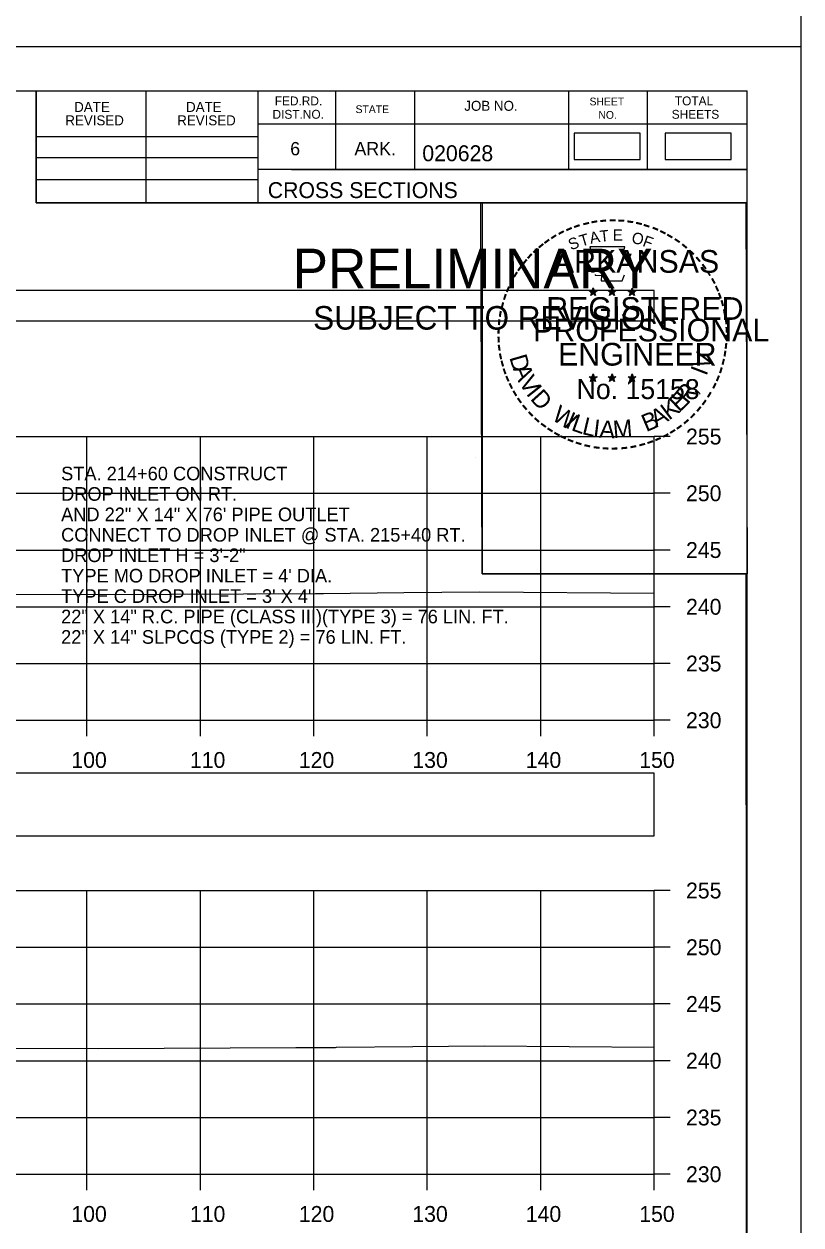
# Model space of a CAD drawing. Extents: x 1369627 to 1374022, y 380035 to 398173.
# Drawn here: x 1372193 to 1372261.5, y 383348.4 to 383454.2 of the extents above; entities that cross this region are included whole.
import ezdxf

# ---------------------------------------------------------------- set-up
doc = ezdxf.new("R2010")
doc.units = 0
for name, color, linetype in [('Default', 7, 'Continuous'), ('R_Axis', 7, 'Continuous'), ('R_Axis Annot', 7, 'Continuous'), ('R_Border', 7, 'Continuous'), ('R_Border PE', 7, 'Continuous'), ('R_Border Prem', 7, 'Continuous'), ('R_Exist Surface', 7, 'Continuous'), ('R_Grid', 7, 'Continuous'), ('R_No Plot', 7, 'Continuous'), ('R_Water Annot', 7, 'Continuous')]:
    doc.layers.add(name, color=color, linetype=linetype)

msp = doc.modelspace()

# ---------------------------------------------------------------- linework, layer by layer
at = {"layer": 'Default'}
for points in [[(1372241.46, 383442.25), (1372247.3, 383442.25), (1372247.3, 383444.57), (1372241.46, 383444.57)], [(1372249.48, 383442.25), (1372255.32, 383442.25), (1372255.32, 383444.57), (1372249.48, 383444.57)], [(1371948.53, 383428.01), (1372248.53, 383428.01), (1372248.53, 383430.71), (1371948.53, 383430.71)], [(1371948.53, 383382.64), (1372248.53, 383382.64), (1372248.53, 383388.16), (1371948.53, 383388.16)]]:
    msp.add_lwpolyline(points, close=True, dxfattribs=at)
at = {"layer": 'R_Axis'}
for p, q in [((1372248.53, 383392.83), (1372248.53, 383417.83)), ((1372249.93, 383417.83), (1372248.53, 383417.83)), ((1372249.93, 383412.83), (1372248.53, 383412.83)), ((1372249.93, 383407.83), (1372248.53, 383407.83)), ((1372249.93, 383402.83), (1372248.53, 383402.83)), ((1372249.93, 383397.83), (1372248.53, 383397.83)), ((1371948.53, 383392.83), (1372248.53, 383392.83)), ((1372198.53, 383391.43), (1372198.53, 383392.83)), ((1372208.53, 383391.43), (1372208.53, 383392.83)), ((1372218.53, 383391.43), (1372218.53, 383392.83)), ((1372228.53, 383391.43), (1372228.53, 383392.83)), ((1372238.53, 383391.43), (1372238.53, 383392.83)), ((1372248.53, 383391.43), (1372248.53, 383392.83)), ((1372249.93, 383392.83), (1372248.53, 383392.83)), ((1372248.53, 383352.83), (1372248.53, 383377.83)), ((1372249.93, 383377.83), (1372248.53, 383377.83)), ((1372249.93, 383372.83), (1372248.53, 383372.83)), ((1372249.93, 383367.83), (1372248.53, 383367.83)), ((1372249.93, 383362.83), (1372248.53, 383362.83)), ((1372249.93, 383357.83), (1372248.53, 383357.83)), ((1371948.53, 383352.83), (1372248.53, 383352.83)), ((1372198.53, 383351.43), (1372198.53, 383352.83)), ((1372208.53, 383351.43), (1372208.53, 383352.83)), ((1372218.53, 383351.43), (1372218.53, 383352.83)), ((1372228.53, 383351.43), (1372228.53, 383352.83)), ((1372238.53, 383351.43), (1372238.53, 383352.83)), ((1372248.53, 383351.43), (1372248.53, 383352.83)), ((1372249.93, 383352.83), (1372248.53, 383352.83))]:
    msp.add_line(p, q, dxfattribs=at)
at = {"layer": 'R_Border'}
for p, q in [((1371940.53, 383448.29), (1372256.71, 383448.29)), ((1372194.07, 383438.41), (1372194.07, 383448.29)), ((1372203.75, 383438.41), (1372203.75, 383448.29)), ((1372213.61, 383448.29), (1372213.61, 383438.41)), ((1372220.45, 383448.29), (1372220.45, 383441.35)), ((1372227.39, 383448.29), (1372227.39, 383441.35)), ((1372240.97, 383448.29), (1372240.97, 383441.35)), ((1372247.91, 383448.29), (1372247.91, 383441.35)), ((1372256.71, 383242.83), (1372256.71, 383448.29)), ((1372256.71, 383445.35), (1372213.61, 383445.35)), ((1372256.71, 383445.37), (1372256.71, 383445.37)), ((1372194.07, 383444.27), (1372213.61, 383444.27)), ((1372194.07, 383442.41), (1372213.61, 383442.41)), ((1372256.71, 383441.35), (1372213.61, 383441.35)), ((1372216.57, 383441.35), (1372256.71, 383441.35)), ((1372194.07, 383440.47), (1372213.61, 383440.47)), ((1372256.71, 383438.41), (1372194.07, 383438.41))]:
    msp.add_line(p, q, dxfattribs=at)
at = {"layer": 'R_Border PE'}
for p, q in [((1372243.14, 383430.92), (1372243.1, 383430.67)), ((1372243.14, 383430.56), (1372243.14, 383430.92)), ((1372243.14, 383430.92), (1372243.19, 383430.67)), ((1372244.81, 383430.92), (1372244.77, 383430.67)), ((1372244.81, 383430.56), (1372244.81, 383430.92)), ((1372244.81, 383430.92), (1372244.86, 383430.67)), ((1372246.58, 383430.91), (1372246.54, 383430.66)), ((1372246.58, 383430.55), (1372246.58, 383430.91)), ((1372246.58, 383430.91), (1372246.63, 383430.66)), ((1372242.79, 383430.67), (1372243.14, 383430.56)), ((1372242.79, 383430.67), (1372243.05, 383430.62)), ((1372242.79, 383430.67), (1372243.03, 383430.55)), ((1372242.93, 383430.26), (1372243.14, 383430.56)), ((1372242.93, 383430.26), (1372243.05, 383430.5)), ((1372242.93, 383430.26), (1372243.14, 383430.48)), ((1372243.49, 383430.67), (1372243.14, 383430.56)), ((1372243.36, 383430.26), (1372243.14, 383430.56)), ((1372243.36, 383430.26), (1372243.14, 383430.47)), ((1372243.49, 383430.67), (1372243.2, 383430.62)), ((1372243.36, 383430.26), (1372243.22, 383430.55)), ((1372243.49, 383430.67), (1372243.29, 383430.57)), ((1372244.46, 383430.67), (1372244.81, 383430.56)), ((1372244.46, 383430.67), (1372244.72, 383430.62)), ((1372244.46, 383430.67), (1372244.7, 383430.55)), ((1372244.6, 383430.26), (1372244.81, 383430.56)), ((1372244.6, 383430.26), (1372244.72, 383430.5)), ((1372244.6, 383430.26), (1372244.81, 383430.48)), ((1372245.16, 383430.67), (1372244.81, 383430.56)), ((1372245.03, 383430.26), (1372244.81, 383430.56)), ((1372245.03, 383430.26), (1372244.81, 383430.47)), ((1372245.16, 383430.67), (1372244.87, 383430.62)), ((1372245.03, 383430.26), (1372244.89, 383430.55)), ((1372245.16, 383430.67), (1372244.96, 383430.57)), ((1372246.23, 383430.66), (1372246.58, 383430.55)), ((1372246.23, 383430.66), (1372246.48, 383430.61)), ((1372246.23, 383430.66), (1372246.47, 383430.53)), ((1372246.36, 383430.25), (1372246.58, 383430.55)), ((1372246.36, 383430.25), (1372246.49, 383430.49)), ((1372246.36, 383430.25), (1372246.58, 383430.47)), ((1372246.92, 383430.66), (1372246.58, 383430.55)), ((1372246.79, 383430.25), (1372246.58, 383430.55)), ((1372246.79, 383430.25), (1372246.58, 383430.46)), ((1372246.92, 383430.66), (1372246.64, 383430.61)), ((1372246.79, 383430.25), (1372246.65, 383430.54)), ((1372246.92, 383430.66), (1372246.72, 383430.55)), ((1372242.79, 383423.1), (1372243.14, 383422.98)), ((1372242.79, 383423.1), (1372243.04, 383423.05)), ((1372242.79, 383423.1), (1372243.03, 383422.97)), ((1372242.92, 383422.69), (1372243.14, 383422.98)), ((1372242.92, 383422.69), (1372243.05, 383422.93)), ((1372242.92, 383422.69), (1372243.14, 383422.9)), ((1372243.14, 383423.35), (1372243.1, 383423.1)), ((1372243.14, 383422.98), (1372243.14, 383423.35)), ((1372243.14, 383423.35), (1372243.19, 383423.1)), ((1372243.49, 383423.1), (1372243.14, 383422.98)), ((1372243.35, 383422.69), (1372243.14, 383422.98)), ((1372243.35, 383422.69), (1372243.14, 383422.9)), ((1372243.49, 383423.1), (1372243.2, 383423.05)), ((1372243.35, 383422.69), (1372243.22, 383422.98)), ((1372243.49, 383423.1), (1372243.28, 383422.99)), ((1372244.46, 383423.1), (1372244.81, 383422.98)), ((1372244.46, 383423.1), (1372244.71, 383423.05)), ((1372244.46, 383423.1), (1372244.7, 383422.97)), ((1372244.59, 383422.69), (1372244.81, 383422.98)), ((1372244.59, 383422.69), (1372244.72, 383422.93)), ((1372244.59, 383422.69), (1372244.81, 383422.9)), ((1372244.81, 383423.35), (1372244.77, 383423.1)), ((1372244.81, 383422.98), (1372244.81, 383423.35)), ((1372244.81, 383423.35), (1372244.86, 383423.1)), ((1372245.16, 383423.1), (1372244.81, 383422.98)), ((1372245.02, 383422.69), (1372244.81, 383422.98)), ((1372245.02, 383422.69), (1372244.81, 383422.9)), ((1372245.16, 383423.1), (1372244.87, 383423.05)), ((1372245.02, 383422.69), (1372244.88, 383422.98)), ((1372245.16, 383423.1), (1372244.95, 383422.99)), ((1372246.23, 383423.09), (1372246.58, 383422.97)), ((1372246.23, 383423.09), (1372246.48, 383423.04)), ((1372246.23, 383423.09), (1372246.46, 383422.96)), ((1372246.36, 383422.68), (1372246.58, 383422.97)), ((1372246.36, 383422.68), (1372246.49, 383422.92)), ((1372246.36, 383422.68), (1372246.57, 383422.89)), ((1372246.58, 383423.34), (1372246.53, 383423.09)), ((1372246.79, 383422.68), (1372246.57, 383422.89)), ((1372246.58, 383422.97), (1372246.58, 383423.34)), ((1372246.58, 383423.34), (1372246.62, 383423.09)), ((1372246.92, 383423.09), (1372246.58, 383422.97)), ((1372246.79, 383422.68), (1372246.58, 383422.97)), ((1372246.92, 383423.09), (1372246.64, 383423.04)), ((1372246.79, 383422.68), (1372246.65, 383422.97)), ((1372246.92, 383423.09), (1372246.72, 383422.98))]:
    msp.add_line(p, q, dxfattribs=at)
for points in [[(1372242.84, 383434.55), (1372243.1, 383433.72)], [(1372246.35, 383433.62), (1372246.49, 383433.91), (1372245.8, 383433.88), (1372245.95, 383434.55), (1372242.84, 383434.55)], [(1372243.33, 383432.12), (1372243.33, 383432.04), (1372243.89, 383432.02), (1372243.84, 383431.54), (1372245.71, 383431.54), (1372245.91, 383432.08)], [(1372243.14, 383430.92), (1372243.36, 383430.26), (1372242.79, 383430.67), (1372243.49, 383430.67), (1372242.93, 383430.26), (1372243.14, 383430.92)], [(1372244.81, 383430.92), (1372245.03, 383430.26), (1372244.46, 383430.67), (1372245.16, 383430.67), (1372244.6, 383430.26), (1372244.81, 383430.92)], [(1372246.58, 383430.91), (1372246.79, 383430.25), (1372246.23, 383430.66), (1372246.92, 383430.66), (1372246.36, 383430.25), (1372246.58, 383430.91)], [(1372243.14, 383423.35), (1372243.35, 383422.69), (1372242.79, 383423.1), (1372243.49, 383423.1), (1372242.92, 383422.69), (1372243.14, 383423.35)], [(1372244.81, 383423.35), (1372245.02, 383422.69), (1372244.46, 383423.1), (1372245.16, 383423.1), (1372244.59, 383422.69), (1372244.81, 383423.35)], [(1372246.58, 383423.34), (1372246.79, 383422.68), (1372246.23, 383423.09), (1372246.92, 383423.09), (1372246.36, 383422.68), (1372246.58, 383423.34)]]:
    msp.add_lwpolyline(points, dxfattribs=at)
for centre, radius in [((1372243.14, 383430.56), 0.172), ((1372243.14, 383430.56), 0.145), ((1372243.14, 383430.56), 0.116), ((1372243.14, 383430.56), 0.0991), ((1372243.14, 383430.56), 0.0747), ((1372243.14, 383430.56), 0.0495), ((1372243.14, 383430.56), 0.0296), ((1372244.81, 383430.56), 0.172), ((1372244.81, 383430.56), 0.145), ((1372244.81, 383430.56), 0.116), ((1372244.81, 383430.56), 0.0991), ((1372244.81, 383430.56), 0.0747), ((1372244.81, 383430.56), 0.0495), ((1372244.81, 383430.56), 0.0296), ((1372246.58, 383430.54), 0.172), ((1372246.58, 383430.54), 0.145), ((1372246.58, 383430.54), 0.116), ((1372246.58, 383430.54), 0.0991), ((1372246.58, 383430.54), 0.0747), ((1372246.58, 383430.54), 0.0495), ((1372246.58, 383430.54), 0.0296), ((1372243.14, 383422.98), 0.172), ((1372243.14, 383422.98), 0.145), ((1372243.14, 383422.98), 0.116), ((1372243.14, 383422.98), 0.0991), ((1372243.14, 383422.98), 0.0747), ((1372243.14, 383422.98), 0.0495), ((1372243.14, 383422.98), 0.0296), ((1372244.81, 383422.98), 0.172), ((1372244.81, 383422.98), 0.145), ((1372244.81, 383422.98), 0.116), ((1372244.81, 383422.98), 0.0991), ((1372244.81, 383422.98), 0.0747), ((1372244.81, 383422.98), 0.0495), ((1372244.81, 383422.98), 0.0296), ((1372246.57, 383422.97), 0.172), ((1372246.57, 383422.97), 0.145), ((1372246.57, 383422.97), 0.116), ((1372246.57, 383422.97), 0.0991), ((1372246.57, 383422.97), 0.0747), ((1372246.57, 383422.97), 0.0495), ((1372246.57, 383422.97), 0.0296)]:
    msp.add_circle(centre, radius, dxfattribs=at)
at = {"layer": 'R_Exist Surface'}
for points in [[(1372148.39, 383404.59), (1372160.19, 383404.33), (1372164.16, 383404.25), (1372168.68, 383404.1), (1372178.61, 383403.96), (1372180.84, 383403.94), (1372183.21, 383403.94), (1372199.64, 383403.91), (1372218.67, 383404), (1372219.39, 383404), (1372226.46, 383404.08), (1372233.15, 383404.14), (1372248.53, 383404.03)], [(1372149.23, 383364.55), (1372160.23, 383364.32), (1372164.97, 383364.22), (1372168.67, 383364.1), (1372176.79, 383363.98), (1372180.87, 383363.94), (1372185.2, 383363.94), (1372199.56, 383363.91), (1372216.95, 383363.99), (1372219.46, 383363.99), (1372220.44, 383364.01), (1372220.54, 383364.02), (1372227.26, 383364.09), (1372233.55, 383364.15), (1372248.53, 383364.04)]]:
    msp.add_lwpolyline(points, dxfattribs=at)
at = {"layer": 'R_Grid'}
for p, q in [((1371948.53, 383417.83), (1372248.53, 383417.83)), ((1372198.53, 383392.83), (1372198.53, 383417.83)), ((1372208.53, 383392.83), (1372208.53, 383417.83)), ((1372218.53, 383392.83), (1372218.53, 383417.83)), ((1372228.53, 383392.83), (1372228.53, 383417.83)), ((1372238.53, 383392.83), (1372238.53, 383417.83)), ((1372248.53, 383392.83), (1372248.53, 383417.83)), ((1371948.53, 383412.83), (1372248.53, 383412.83)), ((1371948.53, 383407.83), (1372248.53, 383407.83)), ((1371948.53, 383402.83), (1372248.53, 383402.83)), ((1371948.53, 383397.83), (1372248.53, 383397.83)), ((1371948.53, 383392.83), (1372248.53, 383392.83)), ((1371948.53, 383377.83), (1372248.53, 383377.83)), ((1372198.53, 383352.83), (1372198.53, 383377.83)), ((1372208.53, 383352.83), (1372208.53, 383377.83)), ((1372218.53, 383352.83), (1372218.53, 383377.83)), ((1372228.53, 383352.83), (1372228.53, 383377.83)), ((1372238.53, 383352.83), (1372238.53, 383377.83)), ((1372248.53, 383352.83), (1372248.53, 383377.83)), ((1371948.53, 383372.83), (1372248.53, 383372.83)), ((1371948.53, 383367.83), (1372248.53, 383367.83)), ((1371948.53, 383362.83), (1372248.53, 383362.83)), ((1371948.53, 383357.83), (1372248.53, 383357.83)), ((1371948.53, 383352.83), (1372248.53, 383352.83))]:
    msp.add_line(p, q, dxfattribs=at)
at = {"layer": 'R_No Plot'}
for p, q in [((1371928.13, 383452.19), (1372261.46, 383452.19)), ((1371928.13, 383452.19), (1372261.46, 383452.19)), ((1372232.74, 383415.96), (1372232.74, 383415.96))]:
    msp.add_line(p, q, dxfattribs=at)
for points in [[(1371928.12, 383665.52), (1372261.46, 383665.52), (1372261.46, 383452.18), (1371928.12, 383452.18)], [(1371928.12, 383452.19), (1372261.46, 383452.19), (1372261.46, 383238.85), (1371928.12, 383238.85)], [(1372174.45, 383448.29), (1372194.07, 383448.29), (1372194.07, 383438.41), (1372210.18, 383438.41), (1372233.38, 383438.41), (1372233.38, 383405.74), (1372256.59, 383405.74), (1372256.71, 383242.83), (1371940.53, 383242.83), (1371940.53, 383448.29)], [(1372233.24, 383438.41), (1372256.59, 383438.41), (1372256.73, 383405.74), (1372233.38, 383405.74)]]:
    msp.add_lwpolyline(points, close=True, dxfattribs=at)

# ---------------------------------------------------------------- texts
at = {"layer": 'R_Axis Annot'}
for s, p in [('255', (1372251.33, 383417.13)), ('250', (1372251.33, 383412.13)), ('245', (1372251.33, 383407.13)), ('240', (1372251.33, 383402.13)), ('235', (1372251.33, 383397.13)), ('230', (1372251.33, 383392.13)), ('100', (1372197.16, 383388.63)), ('110', (1372207.61, 383388.63)), ('120', (1372217.21, 383388.63)), ('130', (1372227.21, 383388.63)), ('140', (1372237.21, 383388.63)), ('150', (1372247.21, 383388.63)), ('255', (1372251.33, 383377.13)), ('250', (1372251.33, 383372.13)), ('245', (1372251.33, 383367.13)), ('240', (1372251.33, 383362.13)), ('235', (1372251.33, 383357.13)), ('230', (1372251.33, 383352.13)), ('100', (1372197.16, 383348.63)), ('110', (1372207.61, 383348.63)), ('120', (1372217.21, 383348.63)), ('130', (1372227.21, 383348.63)), ('140', (1372237.21, 383348.63)), ('150', (1372247.21, 383348.63))]:
    msp.add_text(s, height=1.4, dxfattribs=at).set_placement(p)
at = {"layer": 'R_Border'}
for s, height, p in [('FED.RD.', 0.782, (1372215.09, 383447.01)), ('SHEET', 0.684, (1372242.83, 383447.01)), ('TOTAL', 0.782, (1372250.35, 383447.01)), ('DATE', 0.879, (1372197.41, 383446.43)), ('DATE', 0.879, (1372207.27, 383446.43)), ('STATE', 0.684, (1372222.21, 383446.33)), ('JOB NO.', 0.879, (1372231.79, 383446.53)), ('REVISED', 0.879, (1372196.63, 383445.25)), ('REVISED', 0.879, (1372206.49, 383445.25)), ('DIST.NO.', 0.782, (1372214.89, 383445.83)), ('NO.', 0.684, (1372243.61, 383445.83)), ('SHEETS', 0.782, (1372250.07, 383445.83)), ('6', 1.17, (1372216.45, 383442.61)), ('ARK.', 1.172, (1372222.11, 383442.61)), ('020628', 1.4, (1372228.09, 383442.09)), ('CROSS SECTIONS', 1.4, (1372214.47, 383438.84))]:
    msp.add_text(s, height=height, rotation=360, dxfattribs=at).set_placement(p)
at = {"layer": 'R_Border PE'}
for s, height, rotation, p in [('-', 1.6, 24.3072, (1372240.95, 383435.4)), ('-', 1.6, 19.1761, (1372241.58, 383435.67)), ('-', 1.6, 13.6301, (1372242.33, 383435.91)), ('-', 1.6, 10.2193, (1372243.01, 383436.08)), ('-', 1.6, 5.8968, (1372243.74, 383436.19)), ('-', 1.6, 0.1862, (1372244.51, 383436.26)), ('E', 1, 0.8323, (1372244.88, 383435.08)), ('-', 1.6, 357.743, (1372245.24, 383436.25)), ('-', 1.6, 352.1617, (1372245.98, 383436.19)), ('-', 1.6, 347.2049, (1372246.7, 383436.08)), ('-', 1.6, 342.3362, (1372247.33, 383435.92)), ('-', 1.6, 337.8551, (1372248.07, 383435.7)), ('-', 1.6, 36.2317, (1372239.14, 383434.32)), ('-', 1.6, 34.0636, (1372239.72, 383434.72)), ('-', 1.6, 28.7918, (1372240.32, 383435.09)), ('S', 1, 21.594, (1372241.19, 383434.22)), ('T', 1, 16.4036, (1372242.1, 383434.56)), ('A', 1, 11.2132, (1372242.93, 383434.81)), ('T', 1, 6.0228, (1372243.78, 383434.97)), ('O', 1, 350.4515, (1372246.49, 383434.87)), ('F', 1, 340.0707, (1372247.44, 383434.64)), ('-', 1.6, 334.1211, (1372248.7, 383435.43)), ('-', 1.6, 329.6409, (1372249.28, 383435.14)), ('-', 1.6, 325.8627, (1372249.92, 383434.78)), ('-', 1.6, 48.423, (1372237.78, 383433.05)), ('-', 1.6, 42.9622, (1372238.23, 383433.53)), ('-', 1.6, 38.9507, (1372238.67, 383433.94)), ('ARKANSAS', 2, 360, (1372239.69, 383432.26)), ('-', 1.6, 320.5297, (1372250.53, 383434.36)), ('-', 1.6, 315.5786, (1372251.13, 383433.87)), ('-', 1.6, 54.2325, (1372236.97, 383432)), ('-', 1.6, 50.6142, (1372237.38, 383432.56)), ('-', 1.6, 309.8797, (1372251.7, 383433.32)), ('-', 1.6, 306.6522, (1372252.22, 383432.72)), ('-', 1.6, 58.0706, (1372236.64, 383431.47)), ('-', 1.4, 303.6753, (1372252.71, 383432.15)), ('-', 1.6, 67.7743, (1372236.07, 383430.24)), ('-', 1.6, 62.8713, (1372236.33, 383430.86)), ('-', 1.6, 299.6684, (1372253.03, 383431.54)), ('-', 1.6, 294.6628, (1372253.35, 383430.93)), ('-', 1.6, 72.3945, (1372235.85, 383429.61)), ('REGISTERED', 2, 360, (1372239.01, 383428.11)), ('-', 1.6, 290.5728, (1372253.61, 383430.35)), ('-', 1.6, 285.1233, (1372253.84, 383429.77)), ('-', 1.6, 81.2013, (1372235.52, 383428.19)), ('-', 1.6, 75.461, (1372235.66, 383428.9)), ('-', 1.6, 280.5493, (1372254.04, 383429.03)), ('-', 1.6, 85.1863, (1372235.45, 383427.5)), ('PROFESSIONAL', 2, 360, (1372237.86, 383426.21)), ('-', 1.6, 276.5962, (1372254.21, 383428.26)), ('-', 1.6, 94.1959, (1372235.46, 383426.07)), ('-', 1.6, 89.0622, (1372235.42, 383426.8)), ('-', 1.6, 274.3301, (1372254.27, 383427.54)), ('-', 1.6, 269.9407, (1372254.3, 383426.91)), ('-', 1.6, 98.9479, (1372235.53, 383425.4)), ('ENGINEER', 2, 360, (1372240.05, 383424.08)), ('-', 1.6, 263.5172, (1372254.28, 383426.24)), ('-', 1.6, 101.7149, (1372235.66, 383424.67)), ('-', 1.6, 105.4578, (1372235.83, 383424.08)), ('D', 1.54, 286.2848, (1372235.75, 383424.81)), ('V', 1.54, 72.6573, (1372253.35, 383423.65)), ('-', 1.6, 255.7626, (1372254.1, 383424.91)), ('-', 1.6, 260.9953, (1372254.21, 383425.59)), ('-', 1.6, 109.0874, (1372236.04, 383423.44)), ('A', 1.54, 292.7835, (1372236.05, 383423.81)), ('V', 1.54, 300.7936, (1372236.56, 383422.63)), ('I', 1.54, 69.0301, (1372253.12, 383423.11)), ('-', 1.6, 252.8681, (1372253.92, 383424.19)), ('-', 1.6, 114.0643, (1372236.3, 383422.85)), ('-', 1.6, 115.7289, (1372236.6, 383422.23)), ('I', 1.54, 308.3502, (1372237.19, 383421.59)), ('No. 15158', 1.757, 360, (1372241.69, 383421.13)), ('R', 1.54, 50.3651, (1372251.47, 383420.62)), ('-', 1.6, 244.6197, (1372253.43, 383422.89)), ('-', 1.6, 247.8887, (1372253.7, 383423.52)), ('-', 1.6, 120.4471, (1372236.96, 383421.64)), ('-', 1.6, 125.8934, (1372237.36, 383421.08)), ('D', 1.54, 311.9774, (1372237.54, 383421.12)), ('E', 1.54, 44.0175, (1372250.74, 383419.91)), (',', 1.54, 57.4684, (1372252.2, 383421.5)), ('-', 1.6, 239.0712, (1372253.04, 383422.14)), ('-', 1.6, 130.7181, (1372237.82, 383420.53)), ('W', 1.54, 328.0731, (1372239.42, 383419.36)), ('A', 1.54, 28.9042, (1372248.71, 383418.59)), ('K', 1.54, 36.9143, (1372249.83, 383419.22)), ('-', 1.6, 231.2538, (1372252.21, 383420.92)), ('-', 1.6, 233.8452, (1372252.64, 383421.48)), ('-', 1.6, 134.2238, (1372238.34, 383419.99)), ('-', 1.6, 138.9338, (1372238.86, 383419.52)), ('I', 1.54, 336.6877, (1372240.61, 383418.65)), ('L', 1.54, 340.3149, (1372241.14, 383418.41)), ('L', 1.54, 346.6625, (1372242.1, 383418.06)), ('I', 1.54, 353.0101, (1372243.09, 383417.82)), ('A', 1.54, 356.6373, (1372243.66, 383417.74)), ('M', 1.54, 4.6473, (1372244.95, 383417.68)), ('B', 1.54, 22.8589, (1372247.82, 383418.21)), ('-', 1.6, 221.0851, (1372251.21, 383419.84)), ('-', 1.6, 225.7653, (1372251.73, 383420.35)), ('-', 1.6, 144.6463, (1372239.42, 383419.12)), ('-', 1.6, 148.0898, (1372239.98, 383418.75)), ('-', 1.6, 151.5704, (1372240.56, 383418.42)), ('-', 1.6, 207.3568, (1372249.57, 383418.64)), ('-', 1.6, 212.2491, (1372250.12, 383418.99)), ('-', 1.6, 215.7363, (1372250.66, 383419.37)), ('-', 1.6, 154.6002, (1372241.08, 383418.17)), ('-', 1.6, 158.5612, (1372241.71, 383417.92)), ('-', 1.6, 162.7983, (1372242.39, 383417.71)), ('-', 1.6, 167.5555, (1372243.11, 383417.54)), ('AAMU', 0.00002, 360, (1372244.74, 383417.68)), ('-', 1.6, 191.2858, (1372246.92, 383417.61)), ('-', 1.6, 195.4743, (1372247.65, 383417.81)), ('-', 1.6, 199.4643, (1372248.31, 383418.04)), ('-', 1.6, 204.2516, (1372248.94, 383418.32)), ('-', 1.6, 173.1155, (1372243.88, 383417.43)), ('-', 1.6, 176.5183, (1372244.63, 383417.38)), ('-', 1.6, 181.5918, (1372245.37, 383417.4)), ('-', 1.6, 185.8167, (1372246.18, 383417.47))]:
    msp.add_text(s, height=height, rotation=rotation, dxfattribs=at).set_placement(p)
at = {"layer": 'R_Border Prem'}
for s, height, p in [('PRELIMINARY', 3.5, (1372216.66, 383430.88)), ('DWB', 0.01, (1372217.41, 383432.73)), ('SUBJECT TO REVISION', 2.0751, (1372218.47, 383427.25))]:
    msp.add_text(s, height=height, rotation=360, dxfattribs=at).set_placement(p)
at = {"layer": 'R_Water Annot'}
for s, p in [('STA. 214+60 CONSTRUCT', (1372196.26, 383413.97)), ('DROP INLET ON RT.', (1372196.26, 383412.17)), ('AND 22" X 14" X 76\' PIPE OUTLET', (1372196.26, 383410.37)), ('CONNECT TO DROP INLET @ STA. 215+40 RT.', (1372196.26, 383408.57)), ('DROP INLET H = 3\'-2"', (1372196.26, 383406.77)), ("TYPE MO DROP INLET = 4' DIA.", (1372196.26, 383404.97)), ("TYPE C DROP INLET = 3' X 4'", (1372196.26, 383403.17)), ('22" X 14" R.C. PIPE (CLASS III)(TYPE 3) = 76 LIN. FT.', (1372196.26, 383401.37)), ('22" X 14" SLPCCS (TYPE 2) = 76 LIN. FT.', (1372196.26, 383399.57))]:
    msp.add_text(s, height=1.2, dxfattribs=at).set_placement(p)

doc.saveas('drawing.dxf')
